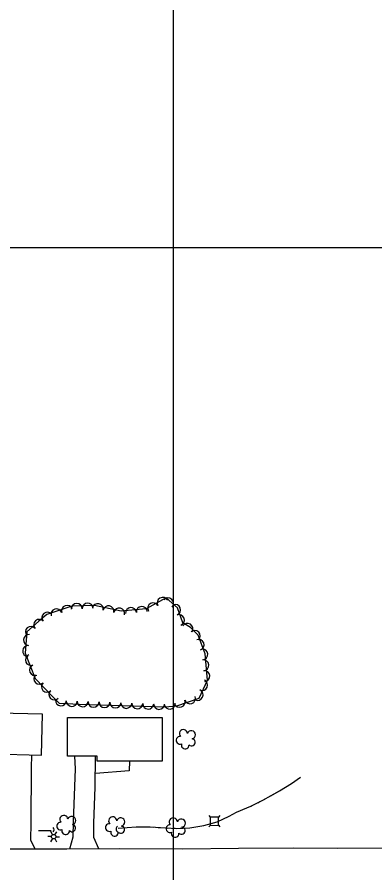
# Model space of a CAD drawing. Extents: x 353423 to 364002, y 127000 to 201942.
# Drawn here: x 361886 to 362146, y 137546 to 138167 of the extents above; entities that cross this region are included whole.
import ezdxf

# ---------------------------------------------------------------- set-up
doc = ezdxf.new("R2010")
doc.units = 0
for name, color, linetype in [('E_DTM_SlopeBottom', 7, 'Continuous'), ('E_DTM_SlopeTop', 7, 'Continuous'), ('E_FEN_Generic', 7, 'Continuous'), ('E_LAND_BrushLine', 7, 'Continuous'), ('E_LAND_TreeLine', 7, 'Continuous'), ('E_MISCPROP', 7, 'Continuous'), ('E_SGN', 7, 'Continuous'), ('E_STRUCT_WingWall', 7, 'Continuous'), ('E_WTR_FlowLine', 7, 'Continuous')]:
    doc.layers.add(name, color=color, linetype=linetype)

msp = doc.modelspace()

# ---------------------------------------------------------------- linework, layer by layer
at = {"layer": 'E_DTM_SlopeBottom'}
for centre, radius, start, end in [((361911.51, 137577.74), 1.87, 308.06377, 54.30333), ((361961.03, 137578.38), 2.73, 130.96879, 237.20835)]:
    msp.add_arc(centre, radius, start, end, dxfattribs=at)
at = {"layer": 'E_DTM_SlopeTop'}
msp.add_lwpolyline([(361288.88, 137570.51), (361307.97, 137568.68), (361318.74, 137565.98), (361346.33, 137565.96), (361385.08, 137566.05), (361410.58, 137565.56), (361456.96, 137565.82), (361499.35, 137565.58), (361547.58, 137565.49), (361588.95, 137565.07), (361649.1, 137564.55), (361691.81, 137564.39), (361747.05, 137563.98), (361810.48, 137563.97), (361871.45, 137563.91), (361922.65, 137563.89), (361960.48, 137564.05), (362006.66, 137564), (362047.11, 137564.44), (362087.45, 137564.51), (362119.32, 137564.48), (362156.67, 137564.7)], dxfattribs=at)
at = {"layer": 'E_FEN_Generic'}
msp.add_lwpolyline([(361977.59, 137667.28), (361993.78, 137666.86), (362002.31, 137667.59), (362018.69, 137673.23), (362024.68, 137686.22), (362022.94, 137705.31), (362017.81, 137718.86), (362012.39, 137724.52), (362006.82, 137727.94), (362002.86, 137738.69), (361994.58, 137746.07), (361980.25, 137737.97), (361961.88, 137736.4), (361942.54, 137740.46), (361926.08, 137739.84), (361908.09, 137733.96), (361902.08, 137728.87), (361893.51, 137721.34), (361892.23, 137705.74), (361899.59, 137687.45), (361911.8, 137674.6), (361917.08, 137669.58), (361926.94, 137669.02), (361931.49, 137668.92), (361977.59, 137667.28)], dxfattribs=at)
for centre, radius, start, end in [((361985.18, 137738.37), 3.97, 29.48434, 209.46902), ((361992.09, 137742.28), 3.97, 29.48434, 209.46902), ((361996.11, 137741.91), 3.97, 318.31107, 138.29575), ((361915.05, 137734.04), 3.97, 18.1018, 198.08648), ((361922.59, 137736.51), 3.97, 18.1018, 198.08648), ((361929.75, 137737.9), 3.97, 2.1755, 182.16018), ((361937.68, 137738.2), 3.97, 2.1755, 182.16018), ((361945.04, 137737.81), 3.97, 348.15977, 168.14445), ((361952.81, 137736.18), 3.97, 348.15977, 168.14445), ((361960.58, 137734.55), 3.97, 348.15977, 168.14445), ((361969.08, 137734.93), 3.97, 4.88871, 184.87339), ((361976.99, 137735.61), 3.97, 4.88871, 184.87339), ((362001.17, 137737.26), 3.97, 290.2382, 110.22288), ((361902.43, 137726.41), 3.97, 41.33056, 221.31524), ((361908.44, 137731.53), 3.97, 40.23419, 220.21887), ((362003.92, 137729.81), 3.97, 290.2382, 110.22288), ((361896.46, 137721.17), 3.97, 41.33056, 221.31524), ((362010.15, 137723.46), 3.97, 328.44211, 148.42679), ((361895.1, 137715.36), 3.97, 85.30788, 265.29256), ((362015.44, 137718.33), 3.97, 313.77296, 133.75764), ((361894.45, 137707.45), 3.97, 85.30788, 265.29256), ((362018.24, 137711.87), 3.97, 290.76321, 110.74789), ((362020.89, 137704.99), 3.97, 275.191, 95.17568), ((361896.42, 137700.9), 3.97, 111.93693, 291.92161), ((362021.6, 137697.08), 3.97, 275.191, 95.17568), ((361899.38, 137693.53), 3.97, 111.93693, 291.92161), ((362022.32, 137689.18), 3.97, 275.191, 95.17568), ((361902.62, 137687.27), 3.97, 133.53781, 313.52248), ((361908.09, 137681.52), 3.97, 133.53781, 313.52248), ((362020.79, 137682.75), 3.97, 245.26077, 65.24545), ((361913.49, 137675.85), 3.97, 136.49242, 316.4771), ((362012.01, 137673.12), 3.97, 198.99811, 18.98279), ((362017.47, 137675.54), 3.97, 245.26077, 65.24545), ((361918.22, 137671.6), 3.97, 176.77824, 356.76292), ((361926.14, 137671.15), 3.97, 176.77824, 356.76292), ((361934.03, 137670.9), 3.97, 177.97285, 357.95753), ((361941.97, 137670.62), 3.97, 177.97285, 357.95753), ((361949.9, 137670.34), 3.97, 177.97285, 357.95753), ((361957.83, 137670.06), 3.97, 177.97285, 357.95753), ((361965.77, 137669.78), 3.97, 177.97285, 357.95753), ((361973.7, 137669.5), 3.97, 177.97285, 357.95753), ((361981.62, 137669.25), 3.97, 178.53923, 358.5239), ((361989.55, 137669.05), 3.97, 178.53923, 358.5239), ((361997.25, 137669.24), 3.97, 184.87416, 4.85884), ((362004.5, 137670.54), 3.97, 198.99811, 18.98279), ((362007.18, 137647.42), 2.97, 2.04678, 223.28066), ((362012.98, 137646.66), 2.97, 279.69759, 162.67086), ((362004.77, 137642.62), 2.78, 85.01767, 292.79066), ((362013.14, 137641.14), 2.61, 224.40283, 82.33544), ((362008.49, 137639.18), 2.78, 161.69468, 2.70573), ((361920.36, 137585.2), 2.97, 2.04678, 223.28066), ((361926.16, 137584.44), 2.97, 279.69759, 162.67086), ((361917.95, 137580.4), 2.78, 85.01767, 292.79066), ((361926.32, 137578.92), 2.61, 224.40283, 82.33544), ((361953.45, 137579.34), 2.78, 85.01767, 292.79066), ((361955.86, 137584.14), 2.97, 2.04678, 223.28066), ((361961.66, 137583.38), 2.97, 279.69759, 162.67086), ((361997.43, 137578.53), 2.78, 85.01767, 292.79066), ((361999.84, 137583.34), 2.97, 2.04678, 223.28066), ((362005.64, 137582.58), 2.97, 279.69759, 162.67086), ((361921.67, 137576.96), 2.78, 161.69468, 2.70573), ((361957.17, 137575.9), 2.78, 161.69468, 2.70573), ((361961.82, 137577.86), 2.61, 224.40283, 82.33544), ((362001.15, 137575.1), 2.78, 161.69468, 2.70573), ((362005.79, 137577.06), 2.61, 224.40283, 82.33544)]:
    msp.add_arc(centre, radius, start, end, dxfattribs=at)
at = {"layer": 'E_LAND_BrushLine'}
for p, q in [((361912.22, 137574.2), (361910.97, 137576.38)), ((361913.85, 137574.15), (361915.22, 137576.34)), ((361911.33, 137572.75), (361908.81, 137572.82)), ((361912.07, 137571.31), (361910.71, 137569.08)), ((361913.77, 137571.3), (361914.97, 137569)), ((361914.61, 137572.66), (361917.21, 137572.59))]:
    msp.add_line(p, q, dxfattribs=at)
msp.add_circle((361912.97, 137572.73), 1.64, dxfattribs=at)
at = {"layer": 'E_LAND_TreeLine'}
for p, q in [((362000, 138000), (362000, 141000)), ((362000, 136000), (362000, 139000)), ((360000, 138000), (364000, 138000)), ((360000, 138000), (363500, 138000))]:
    msp.add_line(p, q, dxfattribs=at)
at = {"layer": 'E_MISCPROP'}
for points in [[(361899.48, 137563.9), (361896.43, 137569.86), (361896.61, 137583), (361896.88, 137622.48), (361897.07, 137631.99)], [(361924.84, 137563.89), (361927.08, 137572.59), (361927.46, 137583.48), (361928.79, 137622.04), (361928.35, 137631.04)], [(361945.88, 137563.99), (361942.16, 137572.03), (361942.14, 137582.53), (361943.22, 137608.73), (361943.45, 137631.05)], [(361968.06, 137627.57), (361967.86, 137620.47), (361943.32, 137618.51)]]:
    msp.add_lwpolyline(points, dxfattribs=at)
at = {"layer": 'E_SGN'}
for p, q in [((362025.56, 137588), (362026.62, 137586.94)), ((362033.68, 137588.02), (362032.62, 137586.96)), ((362026.64, 137580.94), (362025.58, 137579.88)), ((362032.64, 137580.96), (362033.7, 137579.9))]:
    msp.add_line(p, q, dxfattribs=at)
msp.add_lwpolyline([(362032.62, 137586.96), (362026.62, 137586.94), (362026.64, 137580.94), (362032.64, 137580.96)], close=True, dxfattribs=at)
at = {"layer": 'E_STRUCT_WingWall'}
for points in [[(361959.75, 137578.83), (361972.99, 137579.95), (361982.98, 137579.78), (361994.41, 137579.03), (362002.41, 137578.74), (362011.94, 137579.09), (362022.06, 137580.74), (362031.78, 137583.54), (362040.28, 137587.7), (362045.79, 137590.56), (362056.2, 137594.8), (362064.86, 137599.17), (362077.05, 137605.9), (362085.59, 137611.31), (362092.22, 137615.87)], [(362070.53, 137602.3), (362077.05, 137605.9), (362085.59, 137611.31), (362092.22, 137615.87)], [(362065.9, 137599.75), (362067.45, 137600.6)], [(362029.92, 137583.01), (362031.78, 137583.54), (362040.28, 137587.7), (362045.79, 137590.56), (362053.2, 137593.58)], [(362056.45, 137594.93), (362058.03, 137595.73)], [(362061.19, 137597.32), (362062.77, 137598.12)], [(362004.76, 137578.83), (362011.94, 137579.09), (362022.06, 137580.74), (362029.92, 137583.01)], [(361902.04, 137577.23), (361904.97, 137577.27), (361906.07, 137577.23), (361911.18, 137577.31)], [(361902.04, 137577.23), (361904.97, 137577.27), (361905.36, 137577.25)], [(361905.81, 137577.24), (361906.04, 137577.23)], [(361906.5, 137577.23), (361906.73, 137577.24)], [(361907.18, 137577.24), (361907.41, 137577.25)], [(361907.87, 137577.26), (361911.18, 137577.31)], [(361959.75, 137578.83), (361972.99, 137579.95), (361982.98, 137579.78), (361985.33, 137579.62)], [(361988.86, 137579.39), (361990.63, 137579.28)], [(361994.16, 137579.05), (361994.41, 137579.03), (361995.92, 137578.98)], [(361999.46, 137578.85), (362001.22, 137578.79)]]:
    msp.add_lwpolyline(points, dxfattribs=at)
at = {"layer": 'E_WTR_FlowLine'}
for points in [[(361904.97, 137661.51), (361830.38, 137663.35), (361829.52, 137628.31), (361868.17, 137627.35), (361868.3, 137632.71), (361904.24, 137631.82)], [(361922.95, 137659.09), (361991.67, 137659.12), (361991.69, 137627.58), (361944.64, 137627.56), (361944.64, 137631.05), (361922.97, 137631.04)]]:
    msp.add_lwpolyline(points, close=True, dxfattribs=at)

doc.saveas('drawing.dxf')
